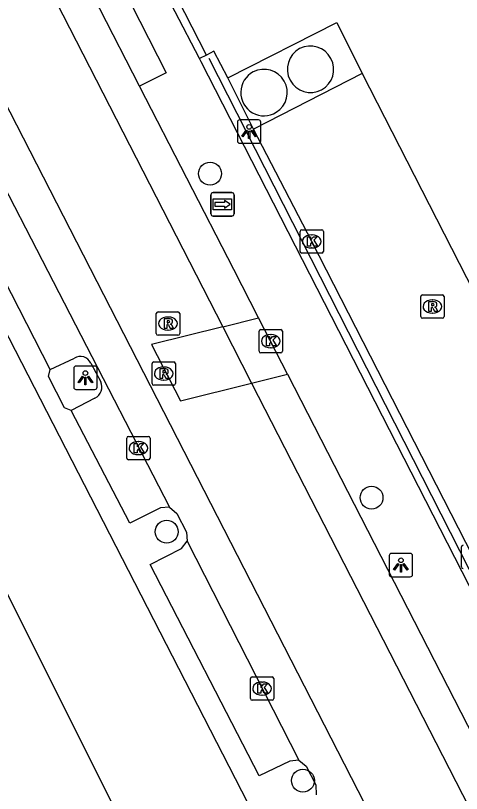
# Model space of a CAD drawing. Extents: x 158461 to 159795, y 387220 to 388672.
# Drawn here: x 159095.63 to 159114.7, y 387581.85 to 387615.08 of the extents above; entities that cross this region are included whole.
import ezdxf

# ---------------------------------------------------------------- set-up
doc = ezdxf.new("R2010")
doc.units = 0
for name, color, linetype in [('IMGEO_Boom', 7, 'Continuous'), ('IMGEO_Haag', 7, 'Continuous'), ('IMGEO_Hek', 7, 'Continuous'), ('IMGEO_Kolk', 7, 'Continuous'), ('IMGEO_Lichtpunt', 7, 'Continuous'), ('IMGEO_Pand', 7, 'Continuous'), ('IMGEO_Parkeervlak_open', 7, 'Continuous'), ('IMGEO_Rijbaan_lokaal_gesloten', 7, 'Continuous'), ('IMGEO_Rijbaan_lokaal_open', 7, 'Continuous'), ('IMGEO_Rioolput', 7, 'Continuous'), ('IMGEO_Verkeerseiland_open', 7, 'Continuous'), ('IMGEO_Voetpad_open', 7, 'Continuous'), ('IMGEO_Wegwijzer', 7, 'Continuous')]:
    doc.layers.add(name, color=color, linetype=linetype)

msp = doc.modelspace()

# ---------------------------------------------------------------- linework, layer by layer
at = {"layer": 'IMGEO_Boom'}
for centre in [(159103.946, 387608.326), (159110.854, 387594.483), (159102.092, 387593.027), (159107.918, 387582.394)]:
    msp.add_circle(centre, 0.489, dxfattribs=at)
at = {"layer": 'IMGEO_Haag'}
msp.add_lwpolyline([(159105.809, 387610.232), (159104.713, 387612.427)], dxfattribs=at)
at = {"layer": 'IMGEO_Hek'}
for points in [[(159103.792, 387613.395), (159100.713, 387619.411), (159100.162, 387620.487)], [(159139.057, 387543.418), (159135.949, 387549.777), (159136.084, 387549.983), (159132.392, 387557.011), (159132.492, 387557.163), (159103.913, 387613.249)]]:
    msp.add_lwpolyline(points, dxfattribs=at)
at = {"layer": 'IMGEO_Kolk'}
for p, q in [((159107.794, 387605.005), (159107.794, 387605.857)), ((159107.869, 387605.931), (159108.721, 387605.931)), ((159108.282, 387605.711), (159108.307, 387605.711)), ((159108.795, 387605.857), (159108.795, 387605.005)), ((159108.305, 387605.151), (159108.28, 387605.151)), ((159108.721, 387604.931), (159107.869, 387604.931)), ((159106.044, 387600.742), (159106.044, 387601.594)), ((159106.119, 387601.668), (159106.971, 387601.668)), ((159106.532, 387601.448), (159106.557, 387601.448)), ((159107.045, 387601.594), (159107.045, 387600.742)), ((159106.555, 387600.888), (159106.53, 387600.888)), ((159106.971, 387600.668), (159106.119, 387600.668)), ((159100.382, 387596.175), (159100.382, 387597.027)), ((159100.457, 387597.101), (159101.309, 387597.101)), ((159101.383, 387597.027), (159101.383, 387596.175)), ((159100.87, 387596.881), (159100.895, 387596.881)), ((159101.309, 387596.101), (159100.457, 387596.101)), ((159100.893, 387596.321), (159100.868, 387596.321)), ((159114.698, 387591.525), (159114.698, 387592.377)), ((159105.671, 387585.899), (159105.671, 387586.751)), ((159105.746, 387586.825), (159106.598, 387586.825)), ((159106.672, 387586.751), (159106.672, 387585.899)), ((159106.159, 387586.605), (159106.184, 387586.605)), ((159106.598, 387585.825), (159105.746, 387585.825)), ((159106.182, 387586.045), (159106.157, 387586.045))]:
    msp.add_line(p, q, dxfattribs=at)
for points in [[(159107.794, 387605.005), (159107.794, 387605.857)], [(159107.869, 387605.931), (159108.721, 387605.931)], [(159108.795, 387605.857), (159108.795, 387605.005)], [(159108.115, 387605.631), (159108.238, 387605.631), (159108.238, 387605.48), (159108.368, 387605.631), (159108.532, 387605.631), (159108.386, 387605.48), (159108.539, 387605.231), (159108.387, 387605.231), (159108.302, 387605.395), (159108.238, 387605.328), (159108.238, 387605.231), (159108.115, 387605.231), (159108.115, 387605.631)], [(159108.721, 387604.931), (159107.869, 387604.931)], [(159106.044, 387600.742), (159106.044, 387601.594)], [(159106.119, 387601.668), (159106.971, 387601.668)], [(159106.365, 387601.368), (159106.488, 387601.368), (159106.488, 387601.217), (159106.618, 387601.368), (159106.782, 387601.368), (159106.636, 387601.217), (159106.789, 387600.968), (159106.637, 387600.968), (159106.552, 387601.132), (159106.488, 387601.065), (159106.488, 387600.968), (159106.365, 387600.968), (159106.365, 387601.368)], [(159107.045, 387601.594), (159107.045, 387600.742)], [(159106.971, 387600.668), (159106.119, 387600.668)], [(159100.382, 387596.175), (159100.382, 387597.027)], [(159100.457, 387597.101), (159101.309, 387597.101)], [(159101.383, 387597.027), (159101.383, 387596.175)], [(159100.703, 387596.801), (159100.826, 387596.801), (159100.826, 387596.65), (159100.956, 387596.801), (159101.12, 387596.801), (159100.974, 387596.65), (159101.127, 387596.401), (159100.975, 387596.401), (159100.89, 387596.565), (159100.826, 387596.498), (159100.826, 387596.401), (159100.703, 387596.401), (159100.703, 387596.801)], [(159101.309, 387596.101), (159100.457, 387596.101)], [(159114.698, 387591.525), (159114.698, 387592.377)], [(159105.671, 387585.899), (159105.671, 387586.751)], [(159105.746, 387586.825), (159106.598, 387586.825)], [(159106.672, 387586.751), (159106.672, 387585.899)], [(159105.992, 387586.525), (159106.115, 387586.525), (159106.115, 387586.374), (159106.245, 387586.525), (159106.409, 387586.525), (159106.263, 387586.374), (159106.416, 387586.125), (159106.264, 387586.125), (159106.179, 387586.289), (159106.115, 387586.222), (159106.115, 387586.125), (159105.992, 387586.125), (159105.992, 387586.525)], [(159106.598, 387585.825), (159105.746, 387585.825)]]:
    msp.add_lwpolyline(points, dxfattribs=at)
for centre, start, end in [((159107.871, 387605.855), 91.552, 178.448), ((159107.871, 387605.855), 91.552, 178.448), ((159108.719, 387605.855), 1.552, 88.448), ((159108.719, 387605.855), 1.552, 88.448), ((159107.871, 387605.007), 181.552, 268.448), ((159107.871, 387605.007), 181.552, 268.448), ((159108.719, 387605.007), 271.552, 358.448), ((159108.719, 387605.007), 271.552, 358.448), ((159106.121, 387601.592), 91.552, 178.448), ((159106.121, 387601.592), 91.552, 178.448), ((159106.969, 387601.592), 1.552, 88.448), ((159106.969, 387601.592), 1.552, 88.448), ((159106.121, 387600.744), 181.552, 268.448), ((159106.121, 387600.744), 181.552, 268.448), ((159106.969, 387600.744), 271.552, 358.448), ((159106.969, 387600.744), 271.552, 358.448), ((159100.459, 387597.025), 91.552, 178.448), ((159100.459, 387597.025), 91.552, 178.448), ((159101.307, 387597.025), 1.552, 88.448), ((159101.307, 387597.025), 1.552, 88.448), ((159100.459, 387596.177), 181.552, 268.448), ((159100.459, 387596.177), 181.552, 268.448), ((159101.307, 387596.177), 271.552, 358.448), ((159101.307, 387596.177), 271.552, 358.448), ((159114.775, 387592.375), 91.552, 178.448), ((159114.775, 387592.375), 91.552, 178.448), ((159114.775, 387591.527), 181.552, 268.448), ((159114.775, 387591.527), 181.552, 268.448), ((159105.748, 387586.749), 91.552, 178.448), ((159105.748, 387586.749), 91.552, 178.448), ((159106.596, 387586.749), 1.552, 88.448), ((159106.596, 387586.749), 1.552, 88.448), ((159105.748, 387585.901), 181.552, 268.448), ((159105.748, 387585.901), 181.552, 268.448), ((159106.596, 387585.901), 271.552, 358.448), ((159106.596, 387585.901), 271.552, 358.448)]:
    msp.add_arc(centre, 0.0765, start, end, dxfattribs=at)
for centre, major_axis, ratio, start_param, end_param in [((159108.281, 387605.431), (-0.387, 0.002), 0.722429, 4.712389, 7.853982), ((159108.306, 387605.431), (-0.39, 0.002), 0.717154, 1.570796, 4.712389), ((159106.531, 387601.168), (-0.387, 0.002), 0.722429, 4.712389, 7.853982), ((159106.556, 387601.168), (-0.39, 0.002), 0.717154, 1.570796, 4.712389), ((159100.869, 387596.601), (-0.387, 0.002), 0.722429, 4.712389, 7.853982), ((159100.894, 387596.601), (-0.39, 0.002), 0.717154, 1.570796, 4.712389), ((159106.158, 387586.325), (-0.387, 0.002), 0.722429, 4.712389, 7.853982), ((159106.183, 387586.325), (-0.39, 0.002), 0.717154, 1.570796, 4.712389)]:
    msp.add_ellipse(centre, major_axis=major_axis, ratio=ratio, start_param=start_param, end_param=end_param, dxfattribs=at)
at = {"layer": 'IMGEO_Lichtpunt'}
for p, q in [((159105.121, 387610.527), (159105.121, 387609.72)), ((159105.121, 387610.527), (159105.121, 387609.72)), ((159106.023, 387610.622), (159105.215, 387610.622)), ((159106.023, 387610.622), (159105.215, 387610.622)), ((159106.117, 387609.72), (159106.117, 387610.527)), ((159106.117, 387609.72), (159106.117, 387610.527)), ((159105.215, 387609.626), (159106.023, 387609.626)), ((159105.215, 387609.626), (159106.023, 387609.626)), ((159098.118, 387600.009), (159098.118, 387599.202)), ((159098.118, 387600.009), (159098.118, 387599.202)), ((159099.02, 387600.104), (159098.212, 387600.104)), ((159099.02, 387600.104), (159098.212, 387600.104)), ((159099.114, 387599.202), (159099.114, 387600.009)), ((159099.114, 387599.202), (159099.114, 387600.009)), ((159098.212, 387599.108), (159099.02, 387599.108)), ((159098.212, 387599.108), (159099.02, 387599.108)), ((159112.512, 387592.103), (159111.704, 387592.103)), ((159112.512, 387592.103), (159111.704, 387592.103)), ((159111.61, 387592.008), (159111.61, 387591.201)), ((159111.61, 387592.008), (159111.61, 387591.201)), ((159112.606, 387591.201), (159112.606, 387592.008)), ((159112.606, 387591.201), (159112.606, 387592.008)), ((159111.704, 387591.107), (159112.512, 387591.107)), ((159111.704, 387591.107), (159112.512, 387591.107))]:
    msp.add_line(p, q, dxfattribs=at)
for points in [[(159105.495, 387610.191), (159105.534, 387610.163), (159105.346, 387609.901), (159105.308, 387609.928), (159105.495, 387610.191)], [(159105.597, 387610.143), (159105.644, 387610.143), (159105.644, 387609.821), (159105.597, 387609.821), (159105.597, 387610.143)], [(159105.707, 387610.163), (159105.745, 387610.19), (159105.932, 387609.928), (159105.893, 387609.9), (159105.707, 387610.163)], [(159098.492, 387599.673), (159098.531, 387599.645), (159098.343, 387599.383), (159098.305, 387599.41), (159098.492, 387599.673)], [(159098.594, 387599.625), (159098.641, 387599.625), (159098.641, 387599.303), (159098.594, 387599.303), (159098.594, 387599.625)], [(159098.704, 387599.645), (159098.742, 387599.672), (159098.929, 387599.41), (159098.89, 387599.382), (159098.704, 387599.645)], [(159111.984, 387591.672), (159112.023, 387591.644), (159111.835, 387591.382), (159111.797, 387591.409), (159111.984, 387591.672)], [(159112.086, 387591.624), (159112.133, 387591.624), (159112.133, 387591.302), (159112.086, 387591.302), (159112.086, 387591.624)], [(159112.196, 387591.644), (159112.234, 387591.671), (159112.421, 387591.409), (159112.382, 387591.381), (159112.196, 387591.644)]]:
    msp.add_lwpolyline(points, dxfattribs=at)
for centre in [(159105.62, 387610.325), (159098.617, 387599.807), (159112.109, 387591.806)]:
    msp.add_circle(centre, 0.0994, dxfattribs=at)
for centre, start, end in [((159105.215, 387610.527), 90, 180), ((159105.215, 387610.527), 90, 180), ((159106.023, 387610.527), 0, 90), ((159106.023, 387610.527), 0, 90), ((159105.215, 387609.72), 180, 270), ((159105.215, 387609.72), 180, 270), ((159106.023, 387609.72), 270, 0), ((159106.023, 387609.72), 270, 360), ((159098.212, 387600.009), 90, 180), ((159098.212, 387600.009), 90, 180), ((159099.02, 387600.009), 0, 90), ((159099.02, 387600.009), 0, 90), ((159098.212, 387599.202), 180, 270), ((159098.212, 387599.202), 180, 270), ((159099.02, 387599.202), 270, 0), ((159099.02, 387599.202), 270, 360), ((159111.704, 387592.008), 90, 180), ((159111.704, 387592.008), 90, 180), ((159112.512, 387592.008), 0, 90), ((159112.512, 387592.008), 0, 90), ((159111.704, 387591.201), 180, 270), ((159111.704, 387591.201), 180, 270), ((159112.512, 387591.201), 270, 0), ((159112.512, 387591.201), 270, 360)]:
    msp.add_arc(centre, 0.0946, start, end, dxfattribs=at)
at = {"layer": 'IMGEO_Pand'}
msp.add_lwpolyline([(159087.734, 387571.982), (159101.124, 387578.696), (159094.378, 387592.149), (159093.448, 387591.683), (159090.078, 387598.366), (159091.025, 387598.842), (159084.272, 387612.283), (159070.875, 387605.56), (159077.613, 387592.116), (159078.525, 387592.573), (159081.89, 387585.878), (159080.99, 387585.424), (159087.734, 387571.982)], dxfattribs=at)
at = {"layer": 'IMGEO_Parkeervlak_open'}
for points in [[(159110.458, 387612.606), (159105.809, 387610.232)], [(159144.221, 387546.643), (159139.111, 387545.273), (159138.351, 387546.75), (159136.444, 387550.501), (159129.418, 387564.197), (159115.199, 387591.951), (159108.295, 387605.431), (159105.809, 387610.232)]]:
    msp.add_lwpolyline(points, dxfattribs=at)
at = {"layer": 'IMGEO_Rijbaan_lokaal_gesloten'}
for points in [[(159074.537, 387674.218), (159075.153, 387663.761), (159075.26, 387662.355), (159075.527, 387660.612), (159075.883, 387658.96), (159076.393, 387657.174), (159077.666, 387654.038), (159104.492, 387601.782)], [(159070.601, 387673.975), (159071.265, 387662.591), (159071.497, 387660.682), (159072.186, 387657.49), (159072.658, 387655.944), (159073.48, 387653.777), (159074.469, 387651.704), (159126.576, 387550.201), (159128.209, 387547.02)], [(159100.936, 387612.065), (159097.53, 387618.692), (159097.521, 387618.709)], [(159106.023, 387602.164), (159104.958, 387604.238), (159100.948, 387612.042), (159100.936, 387612.065)], [(159093.669, 387610.593), (159102.206, 387594.07)], [(159104.492, 387601.782), (159106.023, 387602.164)], [(159104.492, 387601.782), (159101.444, 387601.02), (159102.677, 387598.618), (159105.725, 387599.38)], [(159105.725, 387599.38), (159107.256, 387599.762)], [(159107.256, 387599.762), (159123.239, 387568.628)], [(159105.725, 387599.38), (159129.954, 387552.182), (159131.342, 387549.477), (159131.804, 387548.467)], [(159102.206, 387594.07), (159102.52, 387593.801), (159102.945, 387593.009), (159102.971, 387592.626)], [(159102.971, 387592.626), (159107.748, 387583.271)], [(159107.748, 387583.271), (159108.059, 387583.011), (159108.47, 387582.217), (159108.479, 387581.787)]]:
    msp.add_lwpolyline(points, dxfattribs=at)
at = {"layer": 'IMGEO_Rijbaan_lokaal_open'}
for points in [[(159103.499, 387613.243), (159100.379, 387619.243)], [(159104.713, 387612.427), (159109.372, 387614.778), (159110.458, 387612.606)], [(159104.713, 387612.427), (159104.114, 387613.563), (159103.792, 387613.395), (159103.499, 387613.243)], [(159110.458, 387612.606), (159144.221, 387546.643)], [(159107.256, 387599.762), (159106.023, 387602.164)], [(159104.492, 387601.782), (159105.725, 387599.38)]]:
    msp.add_lwpolyline(points, dxfattribs=at)
at = {"layer": 'IMGEO_Rioolput'}
for p, q in [((159112.955, 387602.223), (159112.955, 387603.075)), ((159113.03, 387603.149), (159113.882, 387603.149)), ((159113.956, 387603.075), (159113.956, 387602.223)), ((159113.443, 387602.929), (159113.468, 387602.929)), ((159101.648, 387601.495), (159101.648, 387602.347)), ((159101.723, 387602.421), (159102.575, 387602.421)), ((159102.649, 387602.347), (159102.649, 387601.495)), ((159113.466, 387602.369), (159113.441, 387602.369)), ((159102.136, 387602.201), (159102.161, 387602.201)), ((159113.882, 387602.149), (159113.03, 387602.149)), ((159102.575, 387601.421), (159101.723, 387601.421)), ((159102.159, 387601.641), (159102.134, 387601.641)), ((159101.465, 387599.358), (159101.465, 387600.21)), ((159101.54, 387600.284), (159102.392, 387600.284)), ((159101.953, 387600.064), (159101.978, 387600.064)), ((159102.466, 387600.21), (159102.466, 387599.358)), ((159101.976, 387599.504), (159101.951, 387599.504)), ((159102.392, 387599.284), (159101.54, 387599.284))]:
    msp.add_line(p, q, dxfattribs=at)
for points in [[(159112.955, 387602.223), (159112.955, 387603.075)], [(159113.03, 387603.149), (159113.882, 387603.149)], [(159113.956, 387603.075), (159113.956, 387602.223)], [(159113.544, 387602.847), (159113.292, 387602.849), (159113.292, 387602.449)], [(159113.47, 387602.768), (159113.416, 387602.768), (159113.416, 387602.687)], [(159113.416, 387602.687), (159113.468, 387602.687)], [(159101.648, 387601.495), (159101.648, 387602.347)], [(159101.723, 387602.421), (159102.575, 387602.421)], [(159102.649, 387602.347), (159102.649, 387601.495)], [(159113.292, 387602.449), (159113.416, 387602.449), (159113.416, 387602.611), (159113.427, 387602.611)], [(159113.474, 387602.582), (159113.545, 387602.449), (159113.685, 387602.449), (159113.62, 387602.575)], [(159102.237, 387602.119), (159101.985, 387602.121), (159101.985, 387601.721)], [(159102.163, 387602.04), (159102.109, 387602.04), (159102.109, 387601.959)], [(159113.882, 387602.149), (159113.03, 387602.149)], [(159101.985, 387601.721), (159102.109, 387601.721), (159102.109, 387601.883), (159102.12, 387601.883)], [(159102.109, 387601.959), (159102.161, 387601.959)], [(159102.167, 387601.854), (159102.238, 387601.721), (159102.378, 387601.721), (159102.313, 387601.847)], [(159102.575, 387601.421), (159101.723, 387601.421)], [(159101.465, 387599.358), (159101.465, 387600.21)], [(159101.54, 387600.284), (159102.392, 387600.284)], [(159102.466, 387600.21), (159102.466, 387599.358)], [(159102.054, 387599.982), (159101.802, 387599.984), (159101.802, 387599.584)], [(159101.802, 387599.584), (159101.926, 387599.584), (159101.926, 387599.746), (159101.937, 387599.746)], [(159101.98, 387599.903), (159101.926, 387599.903), (159101.926, 387599.822)], [(159101.926, 387599.822), (159101.978, 387599.822)], [(159101.984, 387599.717), (159102.055, 387599.584), (159102.195, 387599.584), (159102.13, 387599.71)], [(159102.392, 387599.284), (159101.54, 387599.284)]]:
    msp.add_lwpolyline(points, dxfattribs=at)
for centre, radius, start, end in [((159113.032, 387603.073), 0.0765, 91.552, 178.448), ((159113.032, 387603.073), 0.0765, 91.552, 178.448), ((159113.88, 387603.073), 0.0765, 1.552, 88.448), ((159113.88, 387603.073), 0.0765, 1.552, 88.448), ((159113.452, 387602.876), 0.19, 274.7715, 282.9687), ((159113.476, 387602.672), 0.0964, 77.0061, 93.1865), ((159113.49, 387602.729), 0.0378, 276.6634, 79.6772), ((159113.543, 387602.737), 0.109, 350.3612, 89.416), ((159113.541, 387602.737), 0.112, 277.5842, 350.9817), ((159101.725, 387602.345), 0.0765, 91.552, 178.448), ((159101.725, 387602.345), 0.0765, 91.552, 178.448), ((159102.573, 387602.345), 0.0765, 1.552, 88.448), ((159102.573, 387602.345), 0.0765, 1.552, 88.448), ((159113.426, 387602.558), 0.0533, 26.0293, 88.6989), ((159113.525, 387602.522), 0.108, 29.5134, 73.7905), ((159102.169, 387601.944), 0.0964, 77.0061, 93.1865), ((159102.183, 387602.001), 0.0378, 276.6634, 79.6772), ((159102.236, 387602.009), 0.109, 350.3612, 89.416), ((159113.032, 387602.225), 0.0765, 181.552, 268.448), ((159113.032, 387602.225), 0.0765, 181.552, 268.448), ((159113.88, 387602.225), 0.0765, 271.552, 358.448), ((159113.88, 387602.225), 0.0765, 271.552, 358.448), ((159102.119, 387601.83), 0.0533, 26.0293, 88.6989), ((159102.145, 387602.148), 0.19, 274.7715, 282.9687), ((159102.234, 387602.009), 0.112, 277.5842, 350.9817), ((159102.218, 387601.794), 0.108, 29.5134, 73.7905), ((159101.725, 387601.497), 0.0765, 181.552, 268.448), ((159101.725, 387601.497), 0.0765, 181.552, 268.448), ((159102.573, 387601.497), 0.0765, 271.552, 358.448), ((159102.573, 387601.497), 0.0765, 271.552, 358.448), ((159101.542, 387600.208), 0.0765, 91.552, 178.448), ((159101.542, 387600.208), 0.0765, 91.552, 178.448), ((159102.39, 387600.208), 0.0765, 1.552, 88.448), ((159102.39, 387600.208), 0.0765, 1.552, 88.448), ((159101.936, 387599.693), 0.0533, 26.0293, 88.6989), ((159101.962, 387600.011), 0.19, 274.7715, 282.9687), ((159101.986, 387599.807), 0.0964, 77.0061, 93.1865), ((159102, 387599.864), 0.0378, 276.6634, 79.6772), ((159102.053, 387599.872), 0.109, 350.3612, 89.416), ((159102.051, 387599.872), 0.112, 277.5842, 350.9817), ((159102.035, 387599.657), 0.108, 29.5134, 73.7905), ((159101.542, 387599.36), 0.0765, 181.552, 268.448), ((159101.542, 387599.36), 0.0765, 181.552, 268.448), ((159102.39, 387599.36), 0.0765, 271.552, 358.448), ((159102.39, 387599.36), 0.0765, 271.552, 358.448)]:
    msp.add_arc(centre, radius, start, end, dxfattribs=at)
for centre, major_axis, ratio, start_param, end_param in [((159113.442, 387602.649), (-0.387, 0.002), 0.722429, 4.712389, 7.853982), ((159113.467, 387602.649), (-0.39, 0.002), 0.717154, 1.570796, 4.712389), ((159102.135, 387601.921), (-0.387, 0.002), 0.722429, 4.712389, 7.853982), ((159102.16, 387601.921), (-0.39, 0.002), 0.717154, 1.570796, 4.712389), ((159101.952, 387599.784), (-0.387, 0.002), 0.722429, 4.712389, 7.853982), ((159101.977, 387599.784), (-0.39, 0.002), 0.717154, 1.570796, 4.712389)]:
    msp.add_ellipse(centre, major_axis=major_axis, ratio=ratio, start_param=start_param, end_param=end_param, dxfattribs=at)
at = {"layer": 'IMGEO_Verkeerseiland_open'}
for centre, radius, start, end in [((159108.252, 387612.791), 0.999, 118.2421, 297.7343), ((159108.232, 387612.78), 1, 298.9983, 116.9781), ((159106.255, 387611.792), 0.995, 117.3833, 301.8347), ((159106.252, 387611.79), 0.995, 302.0522, 117.1658)]:
    msp.add_arc(centre, radius, start, end, dxfattribs=at)
at = {"layer": 'IMGEO_Voetpad_open'}
for points in [[(159083.772, 387623.807), (159122.765, 387547.967), (159124.32, 387544.942)], [(159097.521, 387618.709), (159098.679, 387619.298), (159102.066, 387612.64), (159100.936, 387612.065)], [(159135.39, 387549.996), (159135.802, 387550.205), (159120.301, 387580.428), (159103.571, 387613.104), (159103.499, 387613.243)], [(159097.116, 387599.959), (159092.122, 387609.691), (159093.431, 387610.349), (159093.669, 387610.593)], [(159097.116, 387599.959), (159098.147, 387600.45)], [(159098.843, 387600.233), (159099.275, 387599.435)], [(159098.003, 387598.206), (159097.724, 387598.317), (159097.037, 387599.659), (159097.116, 387599.959)], [(159099.024, 387598.74), (159098.003, 387598.206)], [(159102.206, 387594.07), (159101.827, 387594.045), (159100.518, 387593.396), (159098.003, 387598.206)], [(159107.748, 387583.271), (159107.358, 387583.226), (159106.048, 387582.594), (159101.386, 387591.625), (159102.719, 387592.312), (159102.971, 387592.626)]]:
    msp.add_lwpolyline(points, dxfattribs=at)
for centre, radius, start, end in [((159098.395, 387600.021), 0.495, 25.32, 120.0469), ((159098.779, 387599.221), 0.54, 296.9814, 23.3041)]:
    msp.add_arc(centre, radius, start, end, dxfattribs=at)
at = {"layer": 'IMGEO_Wegwijzer'}
for p, q in [((159103.982, 387606.616), (159103.982, 387607.416)), ((159103.982, 387607.416), (159103.982, 387606.616)), ((159104.082, 387607.516), (159104.872, 387607.516)), ((159104.872, 387607.516), (159104.082, 387607.516)), ((159104.972, 387607.416), (159104.972, 387606.616)), ((159104.972, 387606.616), (159104.972, 387607.416)), ((159104.872, 387606.516), (159104.082, 387606.516)), ((159104.082, 387606.516), (159104.872, 387606.516))]:
    msp.add_line(p, q, dxfattribs=at)
for points in [[(159104.083, 387607.248), (159104.871, 387607.248), (159104.871, 387606.784), (159104.083, 387606.784), (159104.083, 387607.248)], [(159104.148, 387607.1), (159104.148, 387607.016), (159104.148, 387606.932), (159104.559, 387606.932), (159104.559, 387606.849), (159104.806, 387607.016), (159104.559, 387607.183), (159104.559, 387607.1), (159104.148, 387607.1)]]:
    msp.add_lwpolyline(points, dxfattribs=at)
for centre, start, end in [((159104.082, 387607.416), 90, 180), ((159104.082, 387607.416), 90, 180), ((159104.872, 387607.416), 0, 90), ((159104.872, 387607.416), 360, 90), ((159104.082, 387606.616), 180, 270), ((159104.082, 387606.616), 180, 270), ((159104.872, 387606.616), 270, 0), ((159104.872, 387606.616), 270, 0)]:
    msp.add_arc(centre, 0.1, start, end, dxfattribs=at)

doc.saveas('drawing.dxf')
